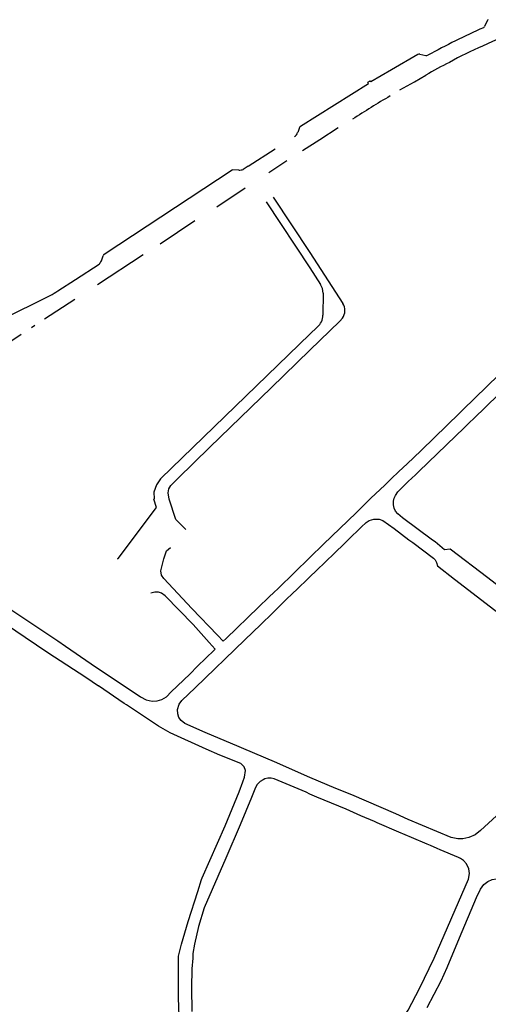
# Model space of a CAD drawing. Extents: x 148869 to 161638, y 453607 to 469810.
# Tile 826 of 1056: x 159109.92 to 159111.64, y 459843.89 to 459847.5. Entities that reach past the tile are written whole.
import ezdxf

# ---------------------------------------------------------------- set-up
doc = ezdxf.new("R2010")
doc.units = 0
doc.layers.add('LKI_V01_KANTRIJWEG', color=252, linetype='CONTINUOUS')

msp = doc.modelspace()

# ---------------------------------------------------------------- linework, layer by layer
at = {"layer": 'LKI_V01_KANTRIJWEG'}
for p, q in [((159111.6331, 459847.4977), (159111.623, 459847.4769)), ((159111.6331, 459847.4977), (159111.623, 459847.4769)), ((159111.3862, 459847.3759), (159111.4082, 459847.3712)), ((159111.3862, 459847.3759), (159111.4082, 459847.3712)), ((159111.195, 459847.2727), (159111.2034, 459847.2783)), ((159111.195, 459847.2727), (159111.2034, 459847.2783)), ((159110.9448, 459847.1064), (159110.938, 459847.088)), ((159110.9448, 459847.1064), (159110.938, 459847.088)), ((159110.7564, 459846.9653), (159110.8558, 459847.0283)), ((159110.7564, 459846.9653), (159110.8558, 459847.0283)), ((159110.8316, 459846.9411), (159110.8983, 459846.9854)), ((159110.8316, 459846.9411), (159110.8983, 459846.9854)), ((159110.2281, 459846.6422), (159110.6983, 459846.9511)), ((159110.2281, 459846.6422), (159110.6983, 459846.9511)), ((159110.7221, 459846.9501), (159110.6983, 459846.9511)), ((159110.7221, 459846.9501), (159110.6983, 459846.9511)), ((159110.7564, 459846.9653), (159110.7381, 459846.9532)), ((159110.7564, 459846.9653), (159110.7381, 459846.9532)), ((159110.6409, 459846.8162), (159110.7453, 459846.8852)), ((159110.6409, 459846.8162), (159110.7453, 459846.8852)), ((159110.8482, 459846.8508), (159110.9831, 459846.6484)), ((159110.8482, 459846.8508), (159110.9831, 459846.6484)), ((159110.8219, 459846.834), (159110.9831, 459846.5925)), ((159110.8219, 459846.834), (159110.9831, 459846.5925)), ((159110.4332, 459846.6806), (159110.5609, 459846.7653)), ((159110.4332, 459846.6806), (159110.5609, 459846.7653)), ((159110.2037, 459846.5309), (159110.3708, 459846.6405)), ((159110.2037, 459846.5309), (159110.3708, 459846.6405)), ((159110.2179, 459846.6178), (159110.2247, 459846.6364)), ((159110.2179, 459846.6178), (159110.2247, 459846.6364)), ((159110.9831, 459846.6484), (159111.1036, 459846.4618)), ((159110.9831, 459846.6484), (159111.1036, 459846.4618)), ((159110.9831, 459846.5925), (159111.0213, 459846.5311)), ((159110.9831, 459846.5925), (159111.0213, 459846.5311)), ((159111.031, 459846.4988), (159111.0307, 459846.4188)), ((159111.031, 459846.4988), (159111.0307, 459846.4188)), ((159109.8791, 459846.4156), (159110.0007, 459846.4754)), ((159109.8791, 459846.4156), (159110.0007, 459846.4754)), ((159110.1202, 459846.4757), (159110.0097, 459846.4044)), ((159110.1202, 459846.4757), (159110.0097, 459846.4044)), ((159109.9744, 459846.3805), (159109.9613, 459846.3726)), ((159109.9744, 459846.3805), (159109.9613, 459846.3726)), ((159111.0099, 459846.3748), (159110.9831, 459846.3487)), ((159111.0099, 459846.3748), (159110.9831, 459846.3487)), ((159109.924, 459846.3473), (159109.8257, 459846.2821)), ((159109.924, 459846.3473), (159109.8257, 459846.2821)), ((159110.9831, 459846.3487), (159110.4365, 459845.8195)), ((159110.9831, 459846.3487), (159110.4365, 459845.8195)), ((159111.5436, 459846.0714), (159111.7341, 459846.2565)), ((159111.5436, 459846.0714), (159111.7341, 459846.2565)), ((159111.7694, 459846.2204), (159111.5826, 459846.0387)), ((159111.7694, 459846.2204), (159111.5826, 459846.0387)), ((159111.3917, 459845.9236), (159111.5313, 459846.0596)), ((159111.3917, 459845.9236), (159111.5313, 459846.0596)), ((159111.5313, 459846.0596), (159111.5436, 459846.0714)), ((159111.5313, 459846.0596), (159111.5436, 459846.0714)), ((159111.5698, 459846.0262), (159111.5472, 459846.0043)), ((159111.5698, 459846.0262), (159111.5472, 459846.0043)), ((159111.5826, 459846.0387), (159111.5698, 459846.0262)), ((159111.5826, 459846.0387), (159111.5698, 459846.0262)), ((159111.5179, 459845.9759), (159111.3828, 459845.8454)), ((159111.5179, 459845.9759), (159111.3828, 459845.8454)), ((159111.5472, 459846.0043), (159111.5179, 459845.9759)), ((159111.5472, 459846.0043), (159111.5179, 459845.9759)), ((159111.3627, 459845.8956), (159111.3917, 459845.9236)), ((159111.3627, 459845.8956), (159111.3917, 459845.9236)), ((159111.3083, 459845.8438), (159111.3411, 459845.875)), ((159111.3083, 459845.8438), (159111.3411, 459845.875)), ((159111.3411, 459845.875), (159111.3627, 459845.8956)), ((159111.3411, 459845.875), (159111.3627, 459845.8956)), ((159111.2828, 459845.8195), (159111.3083, 459845.8438)), ((159111.2828, 459845.8195), (159111.3083, 459845.8438)), ((159111.3718, 459845.8347), (159111.3561, 459845.8195)), ((159111.3718, 459845.8347), (159111.3561, 459845.8195)), ((159111.3828, 459845.8454), (159111.3718, 459845.8347)), ((159111.3828, 459845.8454), (159111.3718, 459845.8347)), ((159111.1527, 459845.6935), (159111.2064, 459845.747)), ((159111.1527, 459845.6935), (159111.2064, 459845.747)), ((159111.0331, 459845.5786), (159111.1527, 459845.6935)), ((159111.0331, 459845.5786), (159111.1527, 459845.6935)), ((159110.4907, 459845.6695), (159110.5276, 459845.6326)), ((159110.4907, 459845.6695), (159110.5276, 459845.6326)), ((159110.9831, 459845.5302), (159111.0331, 459845.5786)), ((159110.9831, 459845.5302), (159111.0331, 459845.5786)), ((159111.1094, 459845.5814), (159111.1236, 459845.5948)), ((159111.1094, 459845.5814), (159111.1236, 459845.5948)), ((159111.3463, 459845.5946), (159111.3599, 459845.5851)), ((159111.3463, 459845.5946), (159111.3599, 459845.5851)), ((159111.3599, 459845.5851), (159111.4361, 459845.5271)), ((159111.3599, 459845.5851), (159111.4361, 459845.5271)), ((159111.4419, 459845.5869), (159111.4326, 459845.5936)), ((159111.4419, 459845.5869), (159111.4326, 459845.5936)), ((159111.4766, 459845.5582), (159111.4419, 459845.5869)), ((159111.4766, 459845.5582), (159111.4419, 459845.5869)), ((159111.497, 459845.56), (159111.4766, 459845.5582)), ((159111.497, 459845.56), (159111.4766, 459845.5582)), ((159111.4361, 459845.5271), (159111.4425, 459845.521)), ((159111.4361, 459845.5271), (159111.4425, 459845.521)), ((159110.9831, 459845.4591), (159111.0068, 459845.4821)), ((159110.9831, 459845.4591), (159111.0068, 459845.4821)), ((159110.9425, 459845.4199), (159110.97, 459845.4464)), ((159110.9425, 459845.4199), (159110.97, 459845.4464)), ((159110.97, 459845.4464), (159110.9831, 459845.4591)), ((159110.97, 459845.4464), (159110.9831, 459845.4591)), ((159110.8348, 459845.3868), (159110.8496, 459845.4008)), ((159110.8348, 459845.3868), (159110.8496, 459845.4008)), ((159110.8496, 459845.4008), (159110.8676, 459845.4178)), ((159110.8496, 459845.4008), (159110.8676, 459845.4178)), ((159110.9127, 459845.3911), (159110.9425, 459845.4199)), ((159110.9127, 459845.3911), (159110.9425, 459845.4199)), ((159110.7945, 459845.3477), (159110.8324, 459845.3845)), ((159110.7945, 459845.3477), (159110.8324, 459845.3845)), ((159110.8324, 459845.3845), (159110.8348, 459845.3868)), ((159110.8324, 459845.3845), (159110.8348, 459845.3868)), ((159110.8681, 459845.3478), (159110.8849, 459845.3642)), ((159110.8681, 459845.3478), (159110.8849, 459845.3642)), ((159110.8849, 459845.3642), (159110.9024, 459845.3813)), ((159110.8849, 459845.3642), (159110.9024, 459845.3813)), ((159110.9024, 459845.3813), (159110.9127, 459845.3911)), ((159110.9024, 459845.3813), (159110.9127, 459845.3911)), ((159110.6759, 459845.2332), (159110.7945, 459845.3477)), ((159110.6759, 459845.2332), (159110.7945, 459845.3477)), ((159110.8028, 459845.2844), (159110.8455, 459845.326)), ((159110.8028, 459845.2844), (159110.8455, 459845.326)), ((159110.8455, 459845.326), (159110.8577, 459845.3377)), ((159110.8455, 459845.326), (159110.8577, 459845.3377)), ((159110.8577, 459845.3377), (159110.8681, 459845.3478)), ((159110.8577, 459845.3377), (159110.8681, 459845.3478)), ((159110.744, 459845.2279), (159110.8028, 459845.2844)), ((159110.744, 459845.2279), (159110.8028, 459845.2844)), ((159110.0585, 459845.224), (159110.0864, 459845.2048)), ((159110.0585, 459845.224), (159110.0864, 459845.2048)), ((159110.5624, 459845.0519), (159110.744, 459845.2279)), ((159110.5624, 459845.0519), (159110.744, 459845.2279)), ((159110.5709, 459845.131), (159110.6321, 459845.1902)), ((159110.5709, 459845.131), (159110.6321, 459845.1902)), ((159110.5418, 459845.1021), (159110.5709, 459845.131)), ((159110.5418, 459845.1021), (159110.5709, 459845.131)), ((159110.1609, 459845.0906), (159110.2079, 459845.0591)), ((159110.1609, 459845.0906), (159110.2079, 459845.0591)), ((159110.4737, 459845.0366), (159110.5418, 459845.1021)), ((159110.4737, 459845.0366), (159110.5418, 459845.1021)), ((159110.3016, 459844.9949), (159110.2079, 459845.0591)), ((159110.3016, 459844.9949), (159110.2079, 459845.0591)), ((159110.3099, 459844.9892), (159110.3016, 459844.9949)), ((159110.3099, 459844.9892), (159110.3016, 459844.9949)), ((159110.4708, 459844.8873), (159110.4273, 459844.9118)), ((159110.4708, 459844.8873), (159110.4273, 459844.9118)), ((159110.6022, 459844.8275), (159110.4708, 459844.8873)), ((159110.6022, 459844.8275), (159110.4708, 459844.8873)), ((159110.7231, 459844.8353), (159110.5986, 459844.8883)), ((159110.7231, 459844.8353), (159110.5986, 459844.8883)), ((159110.6526, 459844.805), (159110.6022, 459844.8275)), ((159110.6526, 459844.805), (159110.6022, 459844.8275)), ((159110.7319, 459844.8316), (159110.7231, 459844.8353)), ((159110.7319, 459844.8316), (159110.7231, 459844.8353)), ((159110.8613, 459844.7768), (159110.7319, 459844.8316)), ((159110.8613, 459844.7768), (159110.7319, 459844.8316)), ((159110.9522, 459844.7368), (159110.8613, 459844.7768)), ((159110.9522, 459844.7368), (159110.8613, 459844.7768)), ((159110.9831, 459844.7236), (159110.9522, 459844.7368)), ((159110.9831, 459844.7236), (159110.9522, 459844.7368)), ((159111.078, 459844.683), (159110.9831, 459844.7236)), ((159111.078, 459844.683), (159110.9831, 459844.7236)), ((159111.1367, 459844.6592), (159111.078, 459844.683)), ((159111.1367, 459844.6592), (159111.078, 459844.683)), ((159110.9831, 459844.6625), (159110.9687, 459844.6689)), ((159110.9831, 459844.6625), (159110.9687, 459844.6689)), ((159111.0079, 459844.6514), (159110.9831, 459844.6625)), ((159111.0079, 459844.6514), (159110.9831, 459844.6625)), ((159111.1154, 459844.6068), (159111.0079, 459844.6514)), ((159111.1154, 459844.6068), (159111.0079, 459844.6514)), ((159111.2975, 459844.5893), (159111.1367, 459844.6592)), ((159111.2975, 459844.5893), (159111.1367, 459844.6592)), ((159111.17, 459844.583), (159111.1154, 459844.6068)), ((159111.17, 459844.583), (159111.1154, 459844.6068)), ((159111.2198, 459844.5614), (159111.17, 459844.583)), ((159111.2198, 459844.5614), (159111.17, 459844.583)), ((159111.3439, 459844.5696), (159111.2975, 459844.5893)), ((159111.3439, 459844.5696), (159111.2975, 459844.5893)), ((159111.5006, 459844.5034), (159111.3439, 459844.5696)), ((159111.5006, 459844.5034), (159111.3439, 459844.5696)), ((159111.2296, 459844.5571), (159111.2198, 459844.5614)), ((159111.2296, 459844.5571), (159111.2198, 459844.5614)), ((159111.3087, 459844.5231), (159111.2296, 459844.5571)), ((159111.3087, 459844.5231), (159111.2296, 459844.5571)), ((159111.356, 459844.5025), (159111.3087, 459844.5231)), ((159111.356, 459844.5025), (159111.3087, 459844.5231)), ((159111.4133, 459844.4789), (159111.356, 459844.5025)), ((159111.4133, 459844.4789), (159111.356, 459844.5025)), ((159111.4252, 459844.4734), (159111.4133, 459844.4789)), ((159111.4252, 459844.4734), (159111.4133, 459844.4789)), ((159111.4503, 459844.4625), (159111.4252, 459844.4734)), ((159111.4503, 459844.4625), (159111.4252, 459844.4734)), ((159111.4607, 459844.458), (159111.4503, 459844.4625)), ((159111.4607, 459844.458), (159111.4503, 459844.4625)), ((159111.5274, 459844.4299), (159111.4607, 459844.458)), ((159111.5274, 459844.4299), (159111.4607, 459844.458)), ((159110.5716, 459844.305), (159110.5856, 459844.3492)), ((159110.5716, 459844.305), (159110.5856, 459844.3492)), ((159110.5736, 459844.1771), (159110.5601, 459844.1116)), ((159110.5736, 459844.1771), (159110.5601, 459844.1116)), ((159110.5601, 459844.1116), (159110.5539, 459844.0776)), ((159110.5601, 459844.1116), (159110.5539, 459844.0776)), ((159110.501, 459844.0171), (159110.5009, 459844.0682)), ((159110.501, 459844.0171), (159110.5009, 459844.0682)), ((159110.5539, 459844.0776), (159110.5528, 459844.0604)), ((159110.5539, 459844.0776), (159110.5528, 459844.0604)), ((159110.5491, 459843.9512), (159110.5502, 459843.8645)), ((159110.5491, 459843.9512), (159110.5502, 459843.8645))]:
    msp.add_line(p, q, dxfattribs=at)
for points in [[(159111.6868, 459847.4368), (159111.6533, 459847.4223), (159111.6165, 459847.4054)], [(159111.6868, 459847.4368), (159111.6533, 459847.4223), (159111.6165, 459847.4054)], [(159111.3785, 459847.3742), (159111.2824, 459847.3187), (159111.2064, 459847.2739), (159111.2034, 459847.2783)], [(159111.3785, 459847.3742), (159111.2824, 459847.3187), (159111.2064, 459847.2739), (159111.2034, 459847.2783)], [(159111.3129, 459847.2448), (159111.366, 459847.2746), (159111.4084, 459847.2984)], [(159111.3129, 459847.2448), (159111.366, 459847.2746), (159111.4084, 459847.2984)], [(159110.9488, 459847.1119), (159111.1978, 459847.268), (159111.195, 459847.2727)], [(159110.9488, 459847.1119), (159111.1978, 459847.268), (159111.195, 459847.2727)], [(159111.0868, 459847.1049), (159111.019, 459847.062), (159110.9561, 459847.0214)], [(159111.0868, 459847.1049), (159111.019, 459847.062), (159110.9561, 459847.0214)], [(159110.0584, 459846.5074), (159110.1235, 459846.5497), (159110.2093, 459846.6057)], [(159110.0584, 459846.5074), (159110.1235, 459846.5497), (159110.2093, 459846.6057)], [(159111.1023, 459846.4073), (159111.0932, 459846.3968), (159110.9831, 459846.2906)], [(159111.1023, 459846.4073), (159111.0932, 459846.3968), (159110.9831, 459846.2906)], [(159110.9831, 459846.2906), (159110.8405, 459846.1514), (159110.616, 459845.9344), (159110.4983, 459845.8195)], [(159110.9831, 459846.2906), (159110.8405, 459846.1514), (159110.616, 459845.9344), (159110.4983, 459845.8195)], [(159110.4365, 459845.8195), (159110.4353, 459845.8184), (159110.4207, 459845.7958), (159110.4103, 459845.7698), (159110.411, 459845.745), (159110.4103, 459845.7437)], [(159110.4365, 459845.8195), (159110.4353, 459845.8184), (159110.4207, 459845.7958), (159110.4103, 459845.7698), (159110.411, 459845.745), (159110.4103, 459845.7437)], [(159110.4907, 459845.6695), (159110.4662, 459845.744), (159110.4624, 459845.7671), (159110.4659, 459845.7816), (159110.4721, 459845.7936), (159110.4983, 459845.8195)], [(159110.4907, 459845.6695), (159110.4662, 459845.744), (159110.4624, 459845.7671), (159110.4659, 459845.7816), (159110.4721, 459845.7936), (159110.4983, 459845.8195)], [(159111.2064, 459845.747), (159111.2579, 459845.7954), (159111.2828, 459845.8195)], [(159111.2064, 459845.747), (159111.2579, 459845.7954), (159111.2828, 459845.8195)], [(159111.2925, 459845.7478), (159111.2968, 459845.7576), (159111.3053, 459845.7701), (159111.3443, 459845.8092), (159111.3552, 459845.8195)], [(159111.2925, 459845.7478), (159111.2968, 459845.7576), (159111.3053, 459845.7701), (159111.3443, 459845.8092), (159111.3552, 459845.8195)], [(159110.2776, 459845.525), (159110.2789, 459845.526), (159110.4199, 459845.7132), (159110.4103, 459845.7437)], [(159110.2776, 459845.525), (159110.2789, 459845.526), (159110.4199, 459845.7132), (159110.4103, 459845.7437)], [(159111.2974, 459845.6997), (159111.2921, 459845.7105), (159111.2896, 459845.7226), (159111.2897, 459845.7364), (159111.2925, 459845.7478)], [(159111.2974, 459845.6997), (159111.2921, 459845.7105), (159111.2896, 459845.7226), (159111.2897, 459845.7364), (159111.2925, 459845.7478)], [(159111.4326, 459845.5936), (159111.323, 459845.6754), (159111.3054, 459845.6896), (159111.2974, 459845.6997)], [(159111.4326, 459845.5936), (159111.323, 459845.6754), (159111.3054, 459845.6896), (159111.2974, 459845.6997)], [(159111.1236, 459845.5948), (159111.1714, 459845.6416), (159111.1898, 459845.6586)], [(159111.1236, 459845.5948), (159111.1714, 459845.6416), (159111.1898, 459845.6586)], [(159111.1898, 459845.6586), (159111.2008, 459845.6654), (159111.2177, 459845.6703), (159111.2365, 459845.6709), (159111.2503, 459845.6658)], [(159111.1898, 459845.6586), (159111.2008, 459845.6654), (159111.2177, 459845.6703), (159111.2365, 459845.6709), (159111.2503, 459845.6658)], [(159111.2503, 459845.6658), (159111.292, 459845.6361), (159111.3463, 459845.5946)], [(159111.2503, 459845.6658), (159111.292, 459845.6361), (159111.3463, 459845.5946)], [(159111.0068, 459845.4821), (159111.0732, 459845.5459), (159111.1094, 459845.5814)], [(159111.0068, 459845.4821), (159111.0732, 459845.5459), (159111.1094, 459845.5814)], [(159110.6435, 459845.2452), (159110.5503, 459845.343), (159110.4471, 459845.4524), (159110.4381, 459845.4652), (159110.4364, 459845.4805), (159110.4471, 459845.5244), (159110.4571, 459845.5542), (159110.4718, 459845.5662)], [(159110.6435, 459845.2452), (159110.5503, 459845.343), (159110.4471, 459845.4524), (159110.4381, 459845.4652), (159110.4364, 459845.4805), (159110.4471, 459845.5244), (159110.4571, 459845.5542), (159110.4718, 459845.5662)], [(159111.7987, 459845.3132), (159111.8005, 459845.3285), (159111.6356, 459845.4554), (159111.497, 459845.56)], [(159111.7987, 459845.3132), (159111.8005, 459845.3285), (159111.6356, 459845.4554), (159111.497, 459845.56)], [(159110.8676, 459845.4178), (159110.9823, 459845.5294), (159110.9831, 459845.5294)], [(159110.8676, 459845.4178), (159110.9823, 459845.5294), (159110.9831, 459845.5294)], [(159111.4425, 459845.521), (159111.4476, 459845.5113), (159111.4504, 459845.4992), (159111.5136, 459845.4498), (159111.7244, 459845.2877), (159111.7566, 459845.2647), (159111.7647, 459845.266), (159111.7731, 459845.2655), (159111.7806, 459845.2624)], [(159111.4425, 459845.521), (159111.4476, 459845.5113), (159111.4504, 459845.4992), (159111.5136, 459845.4498), (159111.7244, 459845.2877), (159111.7566, 459845.2647), (159111.7647, 459845.266), (159111.7731, 459845.2655), (159111.7806, 459845.2624)], [(159109.7634, 459845.4217), (159109.8637, 459845.3538), (159110.0585, 459845.224)], [(159109.7634, 459845.4217), (159109.8637, 459845.3538), (159110.0585, 459845.224)], [(159110.4515, 459845.3894), (159110.4387, 459845.3991), (159110.4269, 459845.4026), (159110.4141, 459845.4026), (159110.3994, 459845.3991)], [(159110.4515, 459845.3894), (159110.4387, 459845.3991), (159110.4269, 459845.4026), (159110.4141, 459845.4026), (159110.3994, 459845.3991)], [(159110.4515, 459845.3894), (159110.5546, 459845.2838), (159110.6135, 459845.2187)], [(159110.4515, 459845.3894), (159110.5546, 459845.2838), (159110.6135, 459845.2187)], [(159109.8375, 459845.3046), (159109.9387, 459845.2376), (159110.022, 459845.1816), (159110.1609, 459845.0906)], [(159109.8375, 459845.3046), (159109.9387, 459845.2376), (159110.022, 459845.1816), (159110.1609, 459845.0906)], [(159110.6321, 459845.1902), (159110.6359, 459845.194), (159110.6135, 459845.2187)], [(159110.6321, 459845.1902), (159110.6359, 459845.194), (159110.6135, 459845.2187)], [(159110.6435, 459845.2452), (159110.6651, 459845.2225), (159110.6759, 459845.2332)], [(159110.6435, 459845.2452), (159110.6651, 459845.2225), (159110.6759, 459845.2332)], [(159110.0864, 459845.2048), (159110.1803, 459845.1401), (159110.361, 459845.0193)], [(159110.0864, 459845.2048), (159110.1803, 459845.1401), (159110.361, 459845.0193)], [(159110.361, 459845.0193), (159110.3828, 459845.0077), (159110.4043, 459845.0033), (159110.4229, 459845.0045), (159110.4402, 459845.0091), (159110.4562, 459845.0193), (159110.4737, 459845.0366)], [(159110.361, 459845.0193), (159110.3828, 459845.0077), (159110.4043, 459845.0033), (159110.4229, 459845.0045), (159110.4402, 459845.0091), (159110.4562, 459845.0193), (159110.4737, 459845.0366)], [(159110.5986, 459844.8883), (159110.5235, 459844.9215), (159110.5103, 459844.9322), (159110.5017, 459844.9434), (159110.498, 459844.957), (159110.4972, 459844.9728), (159110.5032, 459844.9916), (159110.5135, 459845.0059), (159110.5624, 459845.0519)], [(159110.5986, 459844.8883), (159110.5235, 459844.9215), (159110.5103, 459844.9322), (159110.5017, 459844.9434), (159110.498, 459844.957), (159110.4972, 459844.9728), (159110.5032, 459844.9916), (159110.5135, 459845.0059), (159110.5624, 459845.0519)], [(159110.4273, 459844.9118), (159110.3279, 459844.9769), (159110.3099, 459844.9892)], [(159110.4273, 459844.9118), (159110.3279, 459844.9769), (159110.3099, 459844.9892)], [(159110.7463, 459844.7492), (159110.7413, 459844.7625), (159110.7293, 459844.7742), (159110.6526, 459844.805)], [(159110.7463, 459844.7492), (159110.7413, 459844.7625), (159110.7293, 459844.7742), (159110.6526, 459844.805)], [(159110.7371, 459844.7073), (159110.7434, 459844.7242), (159110.7463, 459844.7492)], [(159110.7371, 459844.7073), (159110.7434, 459844.7242), (159110.7463, 459844.7492)], [(159110.8109, 459844.715), (159110.8004, 459844.708), (159110.7895, 459844.6974)], [(159110.8109, 459844.715), (159110.8004, 459844.708), (159110.7895, 459844.6974)], [(159110.9687, 459844.6689), (159110.8521, 459844.7183), (159110.8404, 459844.7206), (159110.8287, 459844.7204), (159110.8176, 459844.7182), (159110.8109, 459844.715)], [(159110.9687, 459844.6689), (159110.8521, 459844.7183), (159110.8404, 459844.7206), (159110.8287, 459844.7204), (159110.8176, 459844.7182), (159110.8109, 459844.715)], [(159110.7895, 459844.6974), (159110.7835, 459844.6869), (159110.7687, 459844.6499), (159110.7268, 459844.5491), (159110.6739, 459844.4272), (159110.5954, 459844.2446), (159110.5736, 459844.1771)], [(159110.7895, 459844.6974), (159110.7835, 459844.6869), (159110.7687, 459844.6499), (159110.7268, 459844.5491), (159110.6739, 459844.4272), (159110.5954, 459844.2446), (159110.5736, 459844.1771)], [(159110.5856, 459844.3492), (159110.5874, 459844.3551), (159110.6725, 459844.5458), (159110.7234, 459844.67), (159110.7371, 459844.7073)], [(159110.5856, 459844.3492), (159110.5874, 459844.3551), (159110.6725, 459844.5458), (159110.7234, 459844.67), (159110.7371, 459844.7073)], [(159111.7846, 459844.6904), (159111.6669, 459844.5825), (159111.6093, 459844.5288)], [(159111.7846, 459844.6904), (159111.6669, 459844.5825), (159111.6093, 459844.5288)], [(159111.6093, 459844.5288), (159111.5889, 459844.5132), (159111.5655, 459844.5028), (159111.5435, 459844.4976), (159111.5252, 459844.4983), (159111.5006, 459844.5034)], [(159111.6093, 459844.5288), (159111.5889, 459844.5132), (159111.5655, 459844.5028), (159111.5435, 459844.4976), (159111.5252, 459844.4983), (159111.5006, 459844.5034)], [(159111.5679, 459844.3709), (159111.5657, 459844.388), (159111.5576, 459844.4065), (159111.5467, 459844.4189), (159111.5357, 459844.4265), (159111.5274, 459844.4299)], [(159111.5679, 459844.3709), (159111.5657, 459844.388), (159111.5576, 459844.4065), (159111.5467, 459844.4189), (159111.5357, 459844.4265), (159111.5274, 459844.4299)], [(159111.2825, 459843.7729), (159111.3104, 459843.8153), (159111.3347, 459843.857), (159111.3431, 459843.8694), (159111.3852, 459843.9488), (159111.4383, 459844.0603), (159111.5641, 459844.3505), (159111.5679, 459844.3709)], [(159111.2825, 459843.7729), (159111.3104, 459843.8153), (159111.3347, 459843.857), (159111.3431, 459843.8694), (159111.3852, 459843.9488), (159111.4383, 459844.0603), (159111.5641, 459844.3505), (159111.5679, 459844.3709)], [(159111.4134, 459843.8797), (159111.4392, 459843.928), (159111.4642, 459843.9779), (159111.4864, 459844.0264), (159111.5316, 459844.1351), (159111.5945, 459844.2831), (159111.6081, 459844.3133), (159111.6208, 459844.3308), (159111.6351, 459844.3416), (159111.6515, 459844.3485), (159111.668, 459844.3518), (159111.6887, 459844.35), (159111.7055, 459844.3434), (159111.7336, 459844.3261), (159111.7855, 459844.2818), (159111.826, 459844.2427), (159111.8941, 459844.1623)], [(159111.4134, 459843.8797), (159111.4392, 459843.928), (159111.4642, 459843.9779), (159111.4864, 459844.0264), (159111.5316, 459844.1351), (159111.5945, 459844.2831), (159111.6081, 459844.3133), (159111.6208, 459844.3308), (159111.6351, 459844.3416), (159111.6515, 459844.3485), (159111.668, 459844.3518), (159111.6887, 459844.35), (159111.7055, 459844.3434), (159111.7336, 459844.3261), (159111.7855, 459844.2818), (159111.826, 459844.2427), (159111.8941, 459844.1623)], [(159110.5009, 459844.0682), (159110.5117, 459844.1119), (159110.5368, 459844.1953), (159110.5716, 459844.305)], [(159110.5009, 459844.0682), (159110.5117, 459844.1119), (159110.5368, 459844.1953), (159110.5716, 459844.305)], [(159110.5528, 459844.0604), (159110.5502, 459844.0218), (159110.5491, 459843.9512)], [(159110.5528, 459844.0604), (159110.5502, 459844.0218), (159110.5491, 459843.9512)], [(159110.5063, 459843.7776), (159110.5007, 459843.9157), (159110.501, 459844.0171)], [(159110.5063, 459843.7776), (159110.5007, 459843.9157), (159110.501, 459844.0171)]]:
    msp.add_lwpolyline(points, dxfattribs=at)
for centre, radius, start, end in [((159111.6405, 459847.4947), 0.00802, 112.9435, 157.9795), ((159111.6405, 459847.4947), 0.00802, 112.9435, 157.9795), ((159112.6489, 459845.1428), 2.547, 113.8326, 118.9553), ((159112.6489, 459845.1428), 2.547, 113.8326, 118.9553), ((159111.6163, 459847.4786), 0.00689, 299.6979, 345.5811), ((159111.6163, 459847.4786), 0.00689, 299.6979, 345.5811), ((159112.1646, 459846.1329), 1.3855, 113.3039, 118.9202), ((159112.1646, 459846.1329), 1.3855, 113.3039, 118.9202), ((159111.3842, 459847.3667), 0.00937, 77.4912, 127.4566), ((159111.3842, 459847.3667), 0.00937, 77.4912, 127.4566), ((159111.4116, 459847.3841), 0.0134, 255.1685, 288.1521), ((159111.4116, 459847.3841), 0.0134, 255.1685, 288.1521), ((159111.9929, 459846.3348), 1.127, 116.2435, 121.2417), ((159111.9929, 459846.3348), 1.127, 116.2435, 121.2417), ((159114.0883, 459842.5138), 5.484, 120.8395, 122.5338), ((159114.0883, 459842.5138), 5.484, 120.8395, 122.5338), ((159110.9528, 459847.1049), 0.00809, 119.8695, 169.7195), ((159110.9528, 459847.1049), 0.00809, 119.8695, 169.7195), ((159110.9087, 459847.0996), 0.0315, 304.8653, 338.3378), ((159110.9087, 459847.0996), 0.0315, 304.8653, 338.3378), ((159110.7212, 459846.9969), 0.0468, 271.0822, 291.1378), ((159110.7212, 459846.9969), 0.0468, 271.0822, 291.1378), ((159110.2359, 459846.6338), 0.0115, 132.6512, 166.5396), ((159110.2359, 459846.6338), 0.0115, 132.6512, 166.5396), ((159110.1707, 459846.6419), 0.053, 316.7894, 332.9235), ((159110.1707, 459846.6419), 0.053, 316.7894, 332.9235), ((159110.9784, 459846.5006), 0.0526, 358.0304, 35.3779), ((159110.9784, 459846.5006), 0.0526, 358.0304, 35.3779), ((159109.7694, 459846.9609), 0.5377, 295.4679, 302.4978), ((159109.7694, 459846.9609), 0.5377, 295.4679, 302.4978), ((159111.0614, 459846.4356), 0.0497, 325.3931, 31.851), ((159111.0614, 459846.4356), 0.0497, 325.3931, 31.851), ((159110.9742, 459846.4185), 0.0565, 309.2047, 0.244), ((159110.9742, 459846.4185), 0.0565, 309.2047, 0.244)]:
    msp.add_arc(centre, radius, start, end, dxfattribs=at)

doc.saveas('drawing.dxf')
